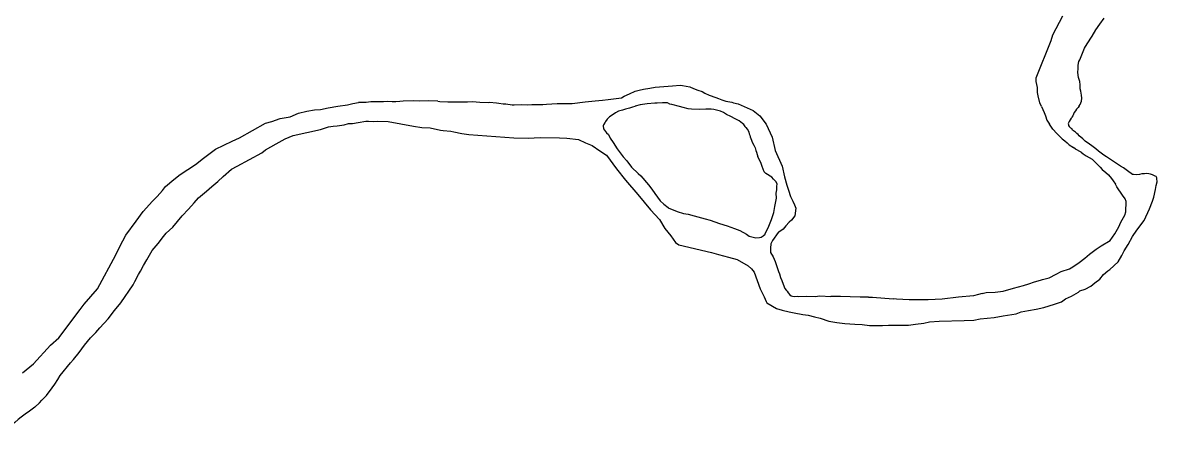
# Model space of a CAD drawing. Extents: x -83719 to 153526, y -11835 to 11446.
# Drawn here: x -4692 to -4592.8, y -1415.6 to -1380 of the extents above; entities that cross this region are included whole.
import ezdxf

# ---------------------------------------------------------------- set-up
doc = ezdxf.new("R2010")
doc.units = 0
doc.layers.add('Level 9', color=7, linetype='Continuous')

msp = doc.modelspace()

# ---------------------------------------------------------------- linework, layer by layer
at = {"layer": 'Level 9'}
for points in [[(-4602.882, -1387.309), (-4603.028, -1386.989), (-4603.177, -1386.393), (-4603.251, -1386.095), (-4603.23, -1385.661), (-4603.343, -1385.13), (-4603.352, -1384.797), (-4602.04, -1381.529), (-4601.886, -1381.058), (-4601.032, -1379.369)], [(-4599.59, -1387.252), (-4599.498, -1387.13), (-4599.405, -1386.86), (-4599.379, -1386.593), (-4599.386, -1386.326), (-4599.462, -1385.962), (-4599.5, -1385.763), (-4599.509, -1385.43), (-4599.55, -1385.131), (-4599.66, -1384.767), (-4599.698, -1384.568), (-4599.705, -1384.301), (-4599.679, -1384.034), (-4599.687, -1383.734), (-4599.687, -1383.701), (-4599.63, -1383.366), (-4599.533, -1383.23), (-4599.127, -1382.219), (-4598.904, -1381.846), (-4598.456, -1381.168), (-4598.138, -1380.593), (-4597.785, -1380.117), (-4597.4, -1379.573)], [(-4652.005, -1386.942), (-4651.273, -1386.956), (-4651.14, -1386.953), (-4650.54, -1387.004), (-4650.339, -1387.032), (-4649.972, -1387.089), (-4649.739, -1387.083), (-4649.171, -1387.168), (-4649.005, -1387.163), (-4648.373, -1387.147), (-4647.874, -1387.167), (-4647.442, -1387.156), (-4647.109, -1387.147), (-4646.677, -1387.136), (-4646.477, -1387.13), (-4646.178, -1387.122), (-4645.248, -1387.065), (-4643.917, -1387.063), (-4642.79, -1386.9), (-4641.928, -1386.811), (-4641.263, -1386.76), (-4640.766, -1386.713), (-4639.605, -1386.55), (-4639.376, -1386.41), (-4638.916, -1386.198), (-4638.422, -1385.985), (-4638.059, -1385.876), (-4637.695, -1385.799), (-4637.132, -1385.718), (-4636.668, -1385.639), (-4635.141, -1385.499), (-4634.477, -1385.448), (-4634.277, -1385.476), (-4633.641, -1385.593), (-4633.305, -1385.751), (-4632.935, -1385.874), (-4632.566, -1385.998), (-4632.329, -1386.158), (-4631.959, -1386.315), (-4631.354, -1386.533), (-4631.119, -1386.627), (-4630.851, -1386.72), (-4630.481, -1386.843), (-4629.98, -1386.93), (-4629.812, -1386.992), (-4629.41, -1387.082), (-4628.636, -1387.428), (-4628.097, -1387.681), (-4627.52, -1388.132), (-4626.969, -1388.851), (-4626.439, -1390.004), (-4626.176, -1391.164), (-4625.574, -1392.549), (-4625.351, -1393.476), (-4625.165, -1394.205), (-4625.021, -1394.635), (-4624.84, -1395.197), (-4624.63, -1395.591), (-4624.488, -1395.921), (-4624.381, -1396.218), (-4624.463, -1396.887), (-4624.753, -1397.261), (-4624.948, -1397.433), (-4625.238, -1397.774), (-4625.464, -1398.047), (-4625.856, -1398.324), (-4625.922, -1398.359), (-4626.403, -1399.038), (-4626.561, -1399.342), (-4626.585, -1399.71), (-4626.575, -1400.11), (-4626.366, -1400.471), (-4626.188, -1400.9), (-4625.899, -1401.759)], [(-4691.978, -1410.629), (-4691.034, -1409.838), (-4689.546, -1408.198), (-4688.797, -1407.579), (-4686.932, -1405.096), (-4686.578, -1404.62), (-4685.415, -1403.289), (-4683.83, -1400.314), (-4683.483, -1399.571), (-4682.943, -1398.59), (-4682.043, -1397.366), (-4681.433, -1396.517), (-4680.626, -1395.595), (-4680.204, -1395.184), (-4679.752, -1394.672), (-4679.494, -1394.332), (-4678.745, -1393.712), (-4678.191, -1393.264), (-4676.85, -1392.396), (-4676.166, -1391.844), (-4675.122, -1391.05), (-4673.643, -1390.344), (-4673.018, -1390.061), (-4670.723, -1388.767), (-4670.194, -1388.62), (-4669.469, -1388.368), (-4668.575, -1388.211), (-4667.851, -1387.892), (-4667.123, -1387.739), (-4666.461, -1387.622), (-4665.93, -1387.575), (-4665.268, -1387.424), (-4664.406, -1387.301), (-4663.578, -1387.179), (-4663.115, -1387.067), (-4662.609, -1386.974)], [(-4655.667, -1386.849), (-4656.516, -1386.831), (-4657.31, -1386.861), (-4657.826, -1386.831), (-4658.689, -1386.851), (-4659.006, -1386.871), (-4659.334, -1386.91), (-4659.661, -1386.9), (-4660.088, -1386.88), (-4660.435, -1386.91), (-4660.822, -1386.91), (-4661.526, -1386.91), (-4661.943, -1386.97), (-4662.221, -1386.96), (-4662.609, -1386.974)], [(-4655.667, -1386.849), (-4655.501, -1386.867), (-4654.801, -1386.916), (-4654.236, -1386.901), (-4653.503, -1386.915), (-4653.071, -1386.903), (-4652.639, -1386.892), (-4652.005, -1386.942)], [(-4639.865, -1387.719), (-4640.137, -1387.864), (-4640.431, -1388.072), (-4640.66, -1388.211), (-4640.854, -1388.416)], [(-4638.454, -1387.304), (-4638.664, -1387.381), (-4638.902, -1387.461), (-4639.269, -1387.55), (-4639.537, -1387.649), (-4639.865, -1387.719)], [(-4628.732, -1389.156), (-4628.792, -1389.099), (-4628.793, -1389.066), (-4628.93, -1388.903), (-4629.033, -1388.806), (-4629.338, -1388.58), (-4629.507, -1388.485), (-4629.676, -1388.389), (-4630.047, -1388.199), (-4630.418, -1388.009), (-4630.688, -1387.849), (-4630.957, -1387.723), (-4631.527, -1387.571), (-4631.761, -1387.544), (-4631.927, -1387.548), (-4632.226, -1387.556), (-4632.791, -1387.571), (-4633.49, -1387.556), (-4633.79, -1387.53), (-4634.226, -1387.408), (-4634.528, -1387.316), (-4635.198, -1387.134), (-4635.399, -1387.106), (-4635.601, -1387.011), (-4636.034, -1386.989), (-4636.498, -1387.035), (-4636.698, -1387.04), (-4637.362, -1387.091), (-4637.992, -1387.174), (-4638.422, -1387.285), (-4638.454, -1387.304)], [(-4602.882, -1387.309), (-4602.761, -1387.57), (-4602.661, -1387.857), (-4602.552, -1388.145), (-4602.413, -1388.512), (-4602.201, -1388.87)], [(-4599.59, -1387.252), (-4599.695, -1387.411), (-4599.824, -1387.54), (-4599.913, -1387.699), (-4600.032, -1387.838), (-4600.102, -1387.986), (-4600.161, -1388.125), (-4600.225, -1388.266)], [(-4674.915, -1393.878), (-4674.427, -1393.432), (-4673.711, -1392.813), (-4673.22, -1392.534), (-4671.054, -1391.377), (-4670.728, -1391.101), (-4669.81, -1390.577), (-4669.023, -1390.156), (-4668.332, -1389.871), (-4665.917, -1389.341), (-4665.225, -1389.09), (-4664.827, -1389.046), (-4664.462, -1389.003), (-4663.865, -1388.921), (-4663.469, -1388.81), (-4663.136, -1388.801), (-4662.639, -1388.722), (-4661.977, -1388.604), (-4661.744, -1388.598), (-4661.311, -1388.62), (-4660.978, -1388.611), (-4660.013, -1388.619), (-4657.807, -1389.028), (-4657.072, -1389.142), (-4656.339, -1389.19), (-4655.435, -1389.399), (-4655.201, -1389.426), (-4654.534, -1389.476), (-4654.267, -1389.535), (-4653.564, -1389.684), (-4652.963, -1389.768), (-4649.029, -1390.064), (-4647.764, -1390.098), (-4646.734, -1390.037), (-4645.037, -1390.06), (-4644.404, -1390.076), (-4643.369, -1390.216), (-4642.763, -1390.5), (-4642.191, -1390.718), (-4641.513, -1391.201), (-4640.938, -1391.585), (-4640.042, -1392.762), (-4639.25, -1393.775), (-4638.186, -1395.014), (-4637.636, -1395.699), (-4637.087, -1396.352), (-4636.299, -1397.198), (-4635.813, -1397.985), (-4635.297, -1398.638), (-4634.882, -1399.228), (-4634.611, -1399.421), (-4631.732, -1400.112), (-4631.129, -1400.263), (-4630.257, -1400.506), (-4629.487, -1400.719), (-4628.541, -1401.261), (-4628.235, -1401.52), (-4628.027, -1401.815), (-4627.49, -1403.267), (-4627.139, -1403.992), (-4626.962, -1404.387), (-4626.892, -1404.519), (-4626.048, -1404.996), (-4625.578, -1405.151), (-4624.942, -1405.301), (-4624.507, -1405.389), (-4623.771, -1405.537), (-4623.304, -1405.591), (-4622.734, -1405.743), (-4622.232, -1405.863), (-4621.494, -1406.11), (-4620.792, -1406.225), (-4620.091, -1406.307), (-4619.224, -1406.384), (-4618.558, -1406.4), (-4617.924, -1406.483), (-4617.358, -1406.502), (-4616.792, -1406.487), (-4616.26, -1406.473), (-4614.531, -1406.461), (-4613.901, -1406.378), (-4613.171, -1406.292), (-4612.675, -1406.179), (-4611.844, -1406.124), (-4609.65, -1406.066), (-4608.82, -1406.011), (-4608.257, -1405.896), (-4607.029, -1405.797), (-4606.234, -1405.643), (-4605.107, -1405.48), (-4604.679, -1405.302), (-4604.017, -1405.184), (-4603.355, -1405.067), (-4602.693, -1404.916), (-4601.769, -1404.625), (-4601.143, -1404.409), (-4600.783, -1404.166), (-4600.257, -1403.919), (-4599.667, -1403.57), (-4599.537, -1403.467), (-4599.075, -1403.321)], [(-4640.854, -1388.416), (-4641.015, -1388.62), (-4641.047, -1388.688), (-4641.174, -1388.925), (-4641.204, -1389.025), (-4641.198, -1389.259), (-4640.923, -1389.618), (-4640.752, -1389.78), (-4640.611, -1390.077), (-4640.335, -1390.469), (-4639.987, -1391.027), (-4639.815, -1391.256)], [(-4600.457, -1388.631), (-4600.499, -1388.701), (-4600.518, -1388.75), (-4600.548, -1388.83), (-4600.538, -1388.899), (-4600.518, -1388.988), (-4600.469, -1389.068), (-4600.409, -1389.127), (-4600.36, -1389.177), (-4600.251, -1389.234)], [(-4600.457, -1388.631), (-4600.457, -1388.622), (-4600.361, -1388.486), (-4600.265, -1388.35), (-4600.225, -1388.266)], [(-4628.732, -1389.156), (-4628.619, -1389.301), (-4628.54, -1389.41), (-4628.49, -1389.579), (-4628.44, -1389.698), (-4628.391, -1389.827), (-4628.351, -1389.976), (-4628.252, -1390.263), (-4628.182, -1390.452), (-4628.053, -1390.69), (-4627.924, -1390.948), (-4627.855, -1391.156), (-4627.815, -1391.315), (-4627.689, -1391.713)], [(-4601.246, -1389.962), (-4601.561, -1389.684), (-4601.904, -1389.293), (-4602.201, -1388.87)], [(-4599.075, -1403.321), (-4598.583, -1403.041), (-4598.224, -1402.765), (-4597.801, -1402.421), (-4597.479, -1402.012), (-4597.088, -1401.702), (-4596.924, -1401.598), (-4596.177, -1400.911), (-4595.858, -1400.369), (-4595.669, -1399.964), (-4595.318, -1399.388), (-4594.937, -1398.712), (-4594.552, -1398.135), (-4593.909, -1397.284), (-4593.437, -1396.272), (-4593.188, -1395.598), (-4593.064, -1395.262), (-4592.915, -1394.591), (-4592.858, -1394.223), (-4592.766, -1393.92), (-4592.807, -1393.621), (-4592.809, -1393.555), (-4592.878, -1393.457), (-4592.945, -1393.425), (-4593.08, -1393.362), (-4593.182, -1393.298), (-4593.35, -1393.236), (-4593.517, -1393.207), (-4593.684, -1393.178), (-4593.882, -1393.216), (-4594.115, -1393.222), (-4594.314, -1393.261), (-4594.546, -1393.3), (-4594.846, -1393.275), (-4594.945, -1393.278), (-4595.386, -1392.956), (-4595.726, -1392.698), (-4595.996, -1392.538), (-4597.215, -1391.737), (-4597.351, -1391.64), (-4597.554, -1391.479), (-4597.894, -1391.221), (-4598.132, -1391.028), (-4598.505, -1390.771), (-4598.708, -1390.609), (-4599.081, -1390.352), (-4599.286, -1390.158), (-4599.592, -1389.899), (-4599.695, -1389.768), (-4599.798, -1389.671), (-4599.933, -1389.575), (-4600.171, -1389.381), (-4600.241, -1389.249), (-4600.251, -1389.234)], [(-4601.246, -1389.962), (-4601.094, -1390.149), (-4600.856, -1390.318), (-4600.647, -1390.496), (-4600.469, -1390.675), (-4600.083, -1390.894)], [(-4639.815, -1391.256), (-4639.467, -1391.727), (-4639.15, -1392.084), (-4638.733, -1392.62), (-4638.158, -1393.195), (-4637.915, -1393.397), (-4637.264, -1394.167), (-4636.947, -1394.564), (-4636.694, -1394.923), (-4636.242, -1395.563), (-4635.916, -1395.874), (-4635.536, -1396.172)], [(-4635.536, -1396.172), (-4635.528, -1396.177), (-4634.753, -1396.524), (-4634.184, -1396.676), (-4633.783, -1396.732), (-4633.247, -1396.884), (-4632.308, -1397.16), (-4631.872, -1397.282), (-4631.033, -1397.56), (-4630.362, -1397.775), (-4629.724, -1397.992), (-4629.253, -1398.18), (-4628.68, -1398.498), (-4628.442, -1398.658), (-4627.873, -1398.81), (-4627.54, -1398.801), (-4627.408, -1398.765), (-4627.212, -1398.626), (-4627.049, -1398.488), (-4627.05, -1398.455), (-4626.892, -1398.151), (-4626.797, -1397.948), (-4626.484, -1397.207), (-4626.3, -1396.602), (-4626.214, -1396.066), (-4626.067, -1395.329), (-4626.079, -1394.896), (-4626.019, -1394.627), (-4626.027, -1394.328), (-4626, -1394.093), (-4626.105, -1393.896), (-4626.173, -1393.831), (-4626.31, -1393.668), (-4626.481, -1393.506), (-4626.988, -1393.186), (-4627.126, -1393.023), (-4627.232, -1392.792), (-4627.304, -1392.561), (-4627.411, -1392.297), (-4627.587, -1391.935), (-4627.689, -1391.713)], [(-4599.436, -1391.325), (-4599.928, -1391.041), (-4600.083, -1390.894)], [(-4599.436, -1391.325), (-4599.234, -1391.474), (-4598.976, -1391.632), (-4598.728, -1391.791), (-4598.47, -1391.94), (-4598.222, -1392.148), (-4598.004, -1392.396), (-4597.775, -1392.624), (-4597.587, -1392.833), (-4597.279, -1393.101), (-4597.031, -1393.299), (-4596.773, -1393.616), (-4596.615, -1393.835), (-4596.419, -1394.105)], [(-4690.491, -1413.26), (-4690.285, -1413.019), (-4689.896, -1412.608), (-4689.381, -1411.961), (-4689.157, -1411.622), (-4688.901, -1411.215), (-4688.677, -1410.876), (-4687.775, -1409.752), (-4687.516, -1409.479), (-4687.033, -1408.866), (-4686.551, -1408.22), (-4686.294, -1407.88), (-4686.035, -1407.573), (-4685.582, -1407.094), (-4685.227, -1406.685), (-4684.482, -1405.898), (-4683.935, -1405.184), (-4683.387, -1404.503), (-4682.297, -1402.94), (-4682.172, -1402.637), (-4681.855, -1402.029), (-4681.663, -1401.724), (-4681.41, -1401.25), (-4681.123, -1400.743), (-4680.646, -1399.93), (-4680.129, -1399.316), (-4679.646, -1398.703), (-4679.421, -1398.397), (-4678.836, -1397.882), (-4678.03, -1396.894), (-4677.479, -1396.313), (-4676.961, -1395.766), (-4676.607, -1395.323), (-4675.89, -1394.737), (-4675.435, -1394.325), (-4674.915, -1393.878)], [(-4607.718, -1403.615), (-4606.954, -1403.561), (-4606.257, -1403.476), (-4605.333, -1403.219), (-4604.473, -1402.996), (-4604.011, -1402.851), (-4603.517, -1402.671), (-4602.988, -1402.524), (-4602.791, -1402.452), (-4602.229, -1402.304), (-4601.605, -1401.987), (-4601.178, -1401.776), (-4600.453, -1401.524), (-4600.158, -1401.349), (-4599.602, -1400.968), (-4599.113, -1400.588), (-4598.69, -1400.244), (-4598.102, -1399.795), (-4597.677, -1399.517), (-4596.89, -1399.063), (-4596.474, -1398.452), (-4596.124, -1397.843), (-4595.968, -1397.438), (-4595.618, -1396.829), (-4595.526, -1396.527), (-4595.483, -1395.625), (-4595.589, -1395.395), (-4595.797, -1395.067), (-4596.315, -1394.347), (-4596.386, -1394.182), (-4596.419, -1394.105)], [(-4625.899, -1401.759), (-4625.811, -1401.98), (-4625.712, -1402.277), (-4625.603, -1402.555), (-4625.464, -1402.863), (-4625.335, -1403.24), (-4625.206, -1403.408), (-4625.137, -1403.498), (-4625.038, -1403.636), (-4624.899, -1403.795), (-4624.77, -1403.894), (-4624.661, -1403.914), (-4624.472, -1403.954), (-4624.243, -1403.935)], [(-4608.082, -1403.691), (-4607.718, -1403.615)], [(-4624.243, -1403.935), (-4624.145, -1403.946), (-4623.447, -1403.928), (-4622.681, -1403.941), (-4622.283, -1403.897), (-4621.323, -1403.966)], [(-4618.009, -1403.998), (-4618.743, -1403.999), (-4619.626, -1403.989), (-4620.479, -1403.959), (-4621.323, -1403.966)], [(-4618.009, -1403.998), (-4617.656, -1404.009), (-4615.855, -1404.162)], [(-4608.082, -1403.691), (-4608.396, -1403.78), (-4608.832, -1403.879), (-4610.151, -1404.018), (-4611.59, -1404.197), (-4612.81, -1404.237), (-4614.447, -1404.247), (-4615.568, -1404.187), (-4615.855, -1404.162)], [(-4690.491, -1413.26), (-4690.892, -1413.647), (-4691.358, -1413.994), (-4691.755, -1414.262), (-4692.102, -1414.52), (-4692.37, -1414.728), (-4692.667, -1414.986), (-4693.441, -1415.581)]]:
    msp.add_lwpolyline(points, dxfattribs=at)

doc.saveas('drawing.dxf')
